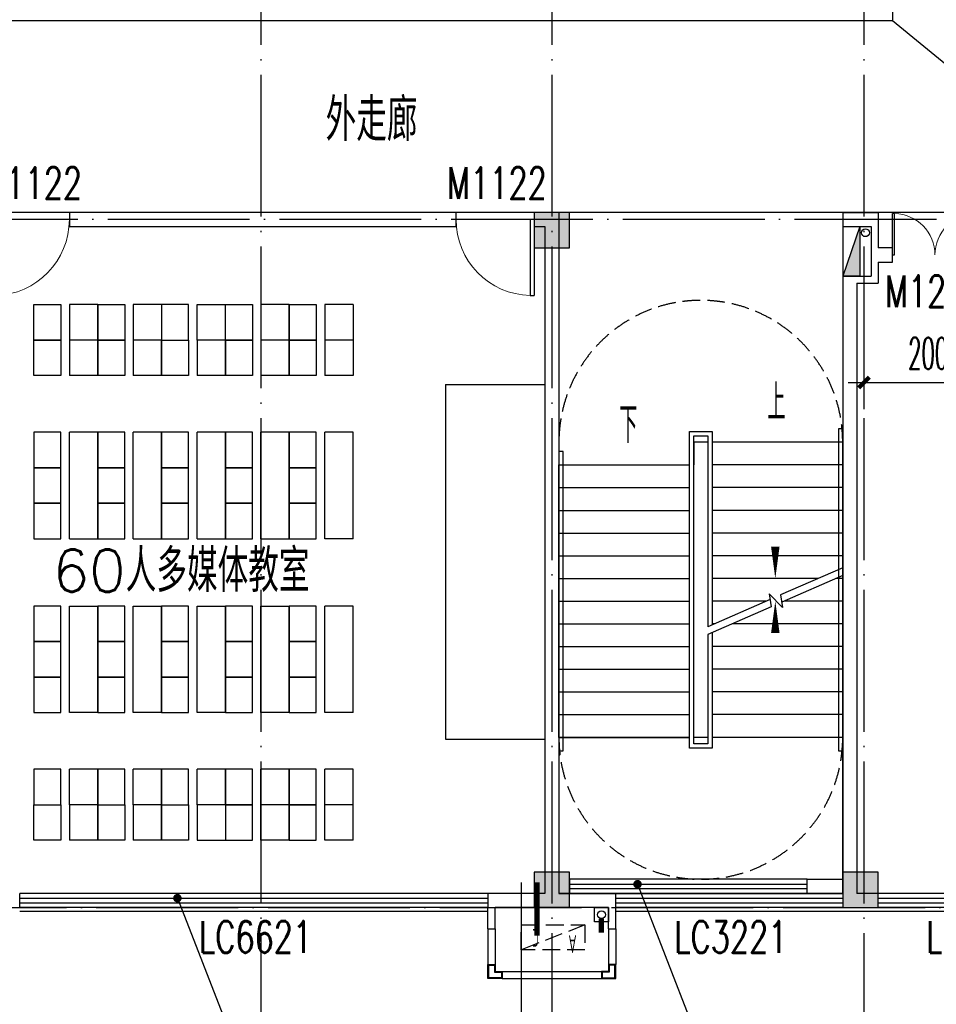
# Model space of a CAD drawing. Extents: x 1779708 to 7299578, y -1121471 to 88434.
# Tile 367 of 656: x 4744417 to 4757336, y -1062206 to -1048327. Entities that reach past the tile are written whole.
import ezdxf

# ---------------------------------------------------------------- set-up
doc = ezdxf.new("R2010")
doc.units = 0
doc.header["$LTSCALE"] = 1000
doc.header["$MEASUREMENT"] = 0
doc.linetypes.add('DASH', pattern=[0.35, 0.25, -0.1])
doc.linetypes.add('DOTE', pattern=[2.42, 2, -0.2, 0.02, -0.2])
doc.layers.get('0').update_dxf_attribs({"linetype": 'CONTINUOUS'})
doc.layers.get('Defpoints').update_dxf_attribs({"linetype": 'CONTINUOUS'})
for name, color, linetype in [('11111111111111111111111111111', 50, 'DASH'), ('DIM_IDEN', 3, 'CONTINUOUS'), ('DIM_LEAD', 3, 'CONTINUOUS'), ('DIM_SYMB', 3, 'CONTINUOUS'), ('DIM_污水', 3, 'CONTINUOUS'), ('DOTE', 1, 'DOTE'), ('FUR', 9, 'CONTINUOUS'), ('P_PS_DIM', 1, 'CONTINUOUS'), ('PIPE-雨水', 4, 'CONTINUOUS'), ('PUB_DIM', 3, 'CONTINUOUS'), ('PUB_TEXT', 7, 'CONTINUOUS'), ('SPACE', 7, 'CONTINUOUS'), ('STAIR', 2, 'CONTINUOUS'), ('WALL', 255, 'CONTINUOUS'), ('WINDOW', 2, 'CONTINUOUS'), ('WINDOW_TEXT', 7, 'CONTINUOUS'), ('修改', 6, 'CONTINUOUS'), ('墙柱', 2, 'CONTINUOUS'), ('室外构件', 4, 'CONTINUOUS'), ('看线', 3, 'CONTINUOUS'), ('空调机位表示', 70, 'CONTINUOUS')]:
    doc.layers.add(name, color=color, linetype=linetype)
doc.styles.add('_TCH_DIM', font='SIMPLEX.shx', dxfattribs={"width": 0.7, "bigfont": 'GBCBIG.shx'})
doc.styles.add('_TCH_DIM_T3', font='SIMPLEX.shx', dxfattribs={"width": 0.494118, "bigfont": 'GBCBIG.shx'})
doc.styles.add('_TCH_SPACE', font='SIMPLEX', dxfattribs={"height": 5, "bigfont": 'GBCBIG'})
doc.styles.add('_TCH_WINDOW', font='SIMPLEX', dxfattribs={"height": 3.5, "bigfont": 'GBCBIG'})
doc.styles.get("Standard").update_dxf_attribs({"font": 'GBENOR', "bigfont": 'GBCBIG'})
doc.dimstyles.new('_TCH_ARCH&&150', dxfattribs={"dimtxt": 446.25, "dimasz": 150, "dimexe": 375, "dimexo": 450, "dimgap": 189.375, "dimtad": 1, "dimdec": 0, "dimzin": 0, "dimdsep": 46, "dimtxsty": '_TCH_DIM_T3', "dimblk": 'ARCHTICK', "dimcen": 0.09, "dimdle": 225, "dimclrt": 7, "dimazin": 2, "dimtfac": 1, "dimtdec": 0, "dimtix": 1, "dimtmove": 2, "dimatfit": 3, "dimfxl": 250, "dimtolj": 1, "dimtzin": 0, "dimarcsym": 0})

# ---------------------------------------------------------------- blocks, each defined once
blk = doc.blocks.new('A$C159220C3')
at = {"layer": 'DOTE'}
for p, q in [((55500, 149200), (55500, 7200)), ((59600, 149200), (59600, 7200)), ((64000, 149200), (64000, 7200)), ((86800, 18900), (7200, 18900)), ((7200, 9200), (86800, 9200))]:
    blk.add_line(p, q, dxfattribs=at)
blk = doc.blocks.new('zy')
at = {"layer": 'FUR', "color": 253}
for p, q in [((3615193, -1996551), (3615193, -1997051)), ((3615593, -1996551), (3615593, -1997051))]:
    blk.add_line(p, q, dxfattribs=at)
blk.add_lwpolyline([(3614693, -1996551), (3615073, -1996551), (3615073, -1997051), (3614693, -1997051)], close=True, dxfattribs=at)
blk = doc.blocks.new('A$C62770E1D')
at = {"layer": 'FUR'}
for p, q in [((2700, 7600), (2300, 7600)), ((3600, 7600), (3200, 7600)), ((4100, 7600), (4500, 7600)), ((5400, 7600), (5000, 7600)), ((6300, 7600), (5900, 7600)), ((2700, 7100), (2300, 7100)), ((2700, 7100), (2300, 7100)), ((2700, 7100), (2300, 7100)), ((2700, 7100), (2300, 7100)), ((3600, 7100), (3200, 7100)), ((3600, 7100), (3200, 7100)), ((4500, 7100), (4100, 7100)), ((5400, 7100), (5000, 7100)), ((6300, 7100), (5900, 7100)), ((2700, 6600), (2300, 6600)), ((3600, 6600), (3200, 6600)), ((4500, 6600), (4100, 6600)), ((5400, 6600), (5000, 6600)), ((6300, 6600), (5900, 6600)), ((2700, 5800), (2300, 5800)), ((3600, 5800), (3200, 5800)), ((4500, 5800), (4100, 5800)), ((5400, 5800), (5000, 5800)), ((6300, 5800), (5900, 5800)), ((2700, 1850), (2300, 1850)), ((3600, 1850), (3200, 1850)), ((4500, 1850), (4100, 1850)), ((5400, 1850), (5000, 1850)), ((6300, 1850), (5900, 1850)), ((2700, 1050), (2300, 1050)), ((3600, 1050), (3200, 1050)), ((4500, 1050), (4100, 1050)), ((5400, 1050), (5000, 1050)), ((6300, 1050), (5900, 1050)), ((2700, 550), (2300, 550)), ((2700, 550), (2300, 550)), ((3600, 550), (3200, 550)), ((3600, 550), (3200, 550)), ((4500, 550), (4100, 550)), ((5400, 550), (5000, 550)), ((6300, 550), (5900, 550)), ((2700, 50), (2300, 50)), ((3600, 50), (3200, 50)), ((5400, 50), (5000, 50)), ((6300, 50), (5900, 50))]:
    blk.add_line(p, q, dxfattribs=at)
at = {"layer": 'FUR', "color": 9}
for p, q in [((7600, 1175), (7600, 6175)), ((7600, 6175), (9000, 6175)), ((7600, 1175), (9000, 1175))]:
    blk.add_line(p, q, dxfattribs=at)
at = {"layer": 'FUR', "color": 253}
for p, q in [((4100, 550), (4100, 50)), ((4500, 550), (4500, 50)), ((4100, 50), (4500, 50))]:
    blk.add_line(p, q, dxfattribs=at)
at = {"layer": 'FUR'}
for points in [[(2300, 4300), (2700, 4300)], [(3200, 4300), (3600, 4300)], [(4100, 4300), (4500, 4300)], [(5000, 4300), (5400, 4300)], [(6300, 4300), (5900, 4300)], [(2300, 3350), (2700, 3350)], [(3200, 3350), (3600, 3350)], [(4100, 3350), (4500, 3350)], [(5000, 3350), (5400, 3350)], [(6300, 3350), (5900, 3350)]]:
    blk.add_lwpolyline(points, dxfattribs=at)
at = {"layer": 'FUR', "color": 253}
blk.add_lwpolyline([(3600, 550), (3980, 550), (3980, 50), (3600, 50)], close=True, dxfattribs=at)
at = {"layer": 'FUR', "xscale": -1, "rotation": 180}
for p in [(-3612893, -1989451), (-3611993, -1989451), (-3611093, -1989451)]:
    blk.add_blockref('zy', p, dxfattribs=at)
at = {"layer": 'FUR'}
for p in [(-3610193, 2004151), (-3609293, 2004151), (-3612893, 2003651), (-3611993, 2003651), (-3611093, 2003651), (-3610193, 2003651), (-3609293, 2003651), (-3612893, 2002351), (-3611993, 2002351), (-3611093, 2002351), (-3610193, 2002351), (-3609293, 2002351), (-3612893, 2001851), (-3611993, 2001851), (-3611093, 2001851), (-3610193, 2001851), (-3609293, 2001851), (-3612893, 2001351), (-3611993, 2001351), (-3611093, 2001351), (-3610193, 2001351), (-3609293, 2001351), (-3612893, 1999901), (-3611993, 1999901), (-3611093, 1999901), (-3610193, 1999901), (-3609293, 1999901), (-3612893, 1999401), (-3611993, 1999401), (-3611093, 1999401), (-3610193, 1999401), (-3609293, 1999401), (-3612893, 1998901), (-3611993, 1998901), (-3611093, 1998901), (-3610193, 1998901), (-3609293, 1998901)]:
    blk.add_blockref('zy', p, dxfattribs=at)
at = {"layer": 'FUR', "extrusion": (0, 0, -1), "zscale": -1, "rotation": 180}
for p in [(3612893, -1996001), (3611993, -1996001), (3611093, -1996001), (3610193, -1996001), (3609293, -1996001), (3612893, -1996501), (3611993, -1996501), (3610193, -1996501), (3609293, -1996501)]:
    blk.add_blockref('zy', p, dxfattribs=at)
blk = doc.blocks.new('A$C606A0922')
at = {"layer": '墙柱'}
h = blk.add_hatch(color=256, dxfattribs=at)
h.paths.add_polyline_path([(24950, 87000), (25450, 87000), (25450, 87500), (24950, 87500)])
h.paths.add_polyline_path([(66900, 125200), (67500, 125200), (67500, 124600), (66900, 124600)])
h.paths.add_polyline_path([(16600, 125200), (17100, 125200), (17100, 124700), (16600, 124700)])
h.paths.add_polyline_path([(27130, 122900), (27130, 122600), (26430, 122600), (26430, 122900)])
h.paths.add_polyline_path([(54500, 138000), (55000, 138000), (55000, 137500), (54500, 137500)])
h.paths.add_polyline_path([(16600, 87000), (17100, 87000), (17100, 87500), (16600, 87500)])
h.paths.add_polyline_path([(42000, 96300), (42500, 96300), (42500, 96800), (42000, 96800)])
h.paths.add_polyline_path([(58500, 105100), (59000, 105100), (59000, 105600), (58500, 105600)])
h.paths.add_polyline_path([(13000, 93250), (13500, 93250), (13500, 93750), (13000, 93750)])
h.paths.add_polyline_path([(66700, 100900), (67200, 100900), (67200, 101400), (66700, 101400)])
h.paths.add_polyline_path([(20700, 118600), (21200, 118600), (21200, 118100), (20700, 118100)])
h.paths.add_polyline_path([(20700, 112000), (21200, 112000), (21200, 111500), (20700, 111500)])
h.paths.add_polyline_path([(13000, 106150), (13500, 106150), (13500, 105650), (13000, 105650)])
h.paths.add_polyline_path([(20700, 99800), (21200, 99800), (21200, 100300), (20700, 100300)])
h.paths.add_polyline_path([(13000, 87000), (13500, 87000), (13500, 87500), (13000, 87500)])
h.paths.add_polyline_path([(74900, 125200), (75600, 125200), (75600, 124600), (74900, 124600)])
h.paths.add_polyline_path([(54900, 113500), (54400, 113500), (54400, 113000), (54900, 113000)])
h.paths.add_polyline_path([(74900, 96300), (75600, 96300), (75600, 96800), (74900, 96800)])
h.paths.add_polyline_path([(500, 93250), (1000, 93250), (1000, 93750), (500, 93750)])
h.paths.add_polyline_path([(500, 106150), (1000, 106150), (1000, 105650), (500, 105650)])
h.paths.add_polyline_path([(8400, 125200), (8900, 125200), (8900, 124700), (8400, 124700)])
h.paths.add_polyline_path([(66900, 113600), (67500, 113600), (67500, 113000), (66900, 113000)])
h.paths.add_polyline_path([(74900, 113000), (75600, 113000), (75600, 113600), (74900, 113600)])
h.paths.add_polyline_path([(58500, 113000), (59100, 113000), (59100, 113600), (58500, 113600)])
h.paths.add_polyline_path([(66700, 105100), (67200, 105100), (67200, 105600), (66700, 105600)])
h.paths.add_polyline_path([(54400, 105100), (54900, 105100), (54900, 105600), (54400, 105600)])
h.paths.add_polyline_path([(50150, 125200), (50650, 125200), (50650, 124700), (50150, 124700)])
h.paths.add_polyline_path([(46200, 87000), (46700, 87000), (46700, 87500), (46200, 87500)])
h.paths.add_polyline_path([(42500, 99800), (42000, 99800), (42000, 100300), (42500, 100300)])
h.paths.add_polyline_path([(42500, 87000), (42000, 87000), (42000, 87500), (42500, 87500)])
h.paths.add_polyline_path([(24900, 99800), (25400, 99800), (25400, 100300), (24900, 100300)])
h.paths.add_polyline_path([(20700, 106150), (21200, 106150), (21200, 105650), (20700, 105650)])
h.paths.add_polyline_path([(13000, 100300), (13500, 100300), (13500, 99800), (13000, 99800)])
h.paths.add_polyline_path([(16600, 112000), (17100, 112000), (17100, 111500), (16600, 111500)])
h.paths.add_polyline_path([(8200, 112000), (8700, 112000), (8700, 111500), (8200, 111500)])
h.paths.add_polyline_path([(500, 112000), (1000, 112000), (1000, 111500), (500, 111500)])
h.paths.add_polyline_path([(16600, 118600), (17100, 118600), (17100, 118100), (16600, 118100)])
h.paths.add_polyline_path([(8400, 118700), (8900, 118700), (8900, 118100), (8400, 118100)])
h.paths.add_polyline_path([(74900, 99500), (75600, 99500), (75600, 100000), (74900, 100000)])
h.paths.add_polyline_path([(75100, 87000), (75600, 87000), (75600, 87500), (75100, 87500)])
h.paths.add_polyline_path([(66900, 96200), (67500, 96200), (67500, 96800), (66900, 96800)])
h.paths.add_polyline_path([(66950, 87000), (67450, 87000), (67450, 87500), (66950, 87500)])
h.paths.add_polyline_path([(58500, 96200), (59100, 96200), (59100, 96800), (58500, 96800)])
h.paths.add_polyline_path([(58550, 87000), (59050, 87000), (59050, 87500), (58550, 87500)])
h.paths.add_polyline_path([(50150, 99800), (50650, 99800), (50650, 100300), (50150, 100300)])
h.paths.add_polyline_path([(50150, 96300), (50650, 96300), (50650, 96800), (50150, 96800)])
h.paths.add_polyline_path([(50150, 87000), (50650, 87000), (50650, 87500), (50150, 87500)])
h.paths.add_polyline_path([(33100, 99800), (33600, 99800), (33600, 100300), (33100, 100300)])
h.paths.add_polyline_path([(33100, 96300), (33600, 96300), (33600, 96800), (33100, 96800)])
h.paths.add_polyline_path([(24900, 96300), (25400, 96300), (25400, 96800), (24900, 96800)])
h.paths.add_polyline_path([(500, 99800), (1000, 99800), (1000, 100300), (500, 100300)])
h.paths.add_polyline_path([(16600, 96300), (17100, 96300), (17100, 96800), (16600, 96800)])
h.paths.add_polyline_path([(33100, 87000), (33600, 87000), (33600, 87500), (33100, 87500)])
h.paths.add_polyline_path([(500, 87000), (1000, 87000), (1000, 87500), (500, 87500)])
h.paths.add_polyline_path([(74900, 128700), (75600, 128700), (75600, 128200), (74900, 128200)])
h.paths.add_polyline_path([(74900, 138000), (75600, 138000), (75600, 137500), (74900, 137500)])
h.paths.add_polyline_path([(66950, 128700), (67450, 128700), (67450, 128200), (66950, 128200)])
h.paths.add_polyline_path([(66950, 138000), (67450, 138000), (67450, 137500), (66950, 137500)])
h.paths.add_polyline_path([(58500, 125200), (59100, 125200), (59100, 124600), (58500, 124600)])
h.paths.add_polyline_path([(58550, 128700), (59050, 128700), (59050, 128200), (58550, 128200)])
h.paths.add_polyline_path([(58550, 138000), (59050, 138000), (59050, 137500), (58550, 137500)])
h.paths.add_polyline_path([(50150, 128700), (50650, 128700), (50650, 128200), (50150, 128200)])
h.paths.add_polyline_path([(50150, 138000), (50650, 138000), (50650, 137500), (50150, 137500)])
h.paths.add_polyline_path([(42000, 125200), (42500, 125200), (42500, 124700), (42000, 124700)])
h.paths.add_polyline_path([(42000, 128700), (42500, 128700), (42500, 128200), (42000, 128200)])
h.paths.add_polyline_path([(33100, 125200), (33600, 125200), (33600, 124700), (33100, 124700)])
h.paths.add_polyline_path([(25060, 125200), (25660, 125200), (25660, 124800), (25060, 124800)])
h.paths.add_polyline_path([(33100, 128700), (33600, 128700), (33600, 128200), (33100, 128200)])
h.paths.add_polyline_path([(24950, 128700), (25450, 128700), (25450, 128200), (24950, 128200)])
h.paths.add_polyline_path([(0, 125500), (700, 125500), (700, 125000), (0, 125000)])
h.paths.add_polyline_path([(0, 128700), (700, 128700), (700, 128200), (0, 128200)])
h.paths.add_polyline_path([(8150, 128700), (8650, 128700), (8650, 128200), (8150, 128200)])
h.paths.add_polyline_path([(16550, 128700), (17050, 128700), (17050, 128200), (16550, 128200)])
h.paths.add_polyline_path([(42000, 138000), (42500, 138000), (42500, 137500), (42000, 137500)])
h.paths.add_polyline_path([(33100, 138000), (33600, 138000), (33600, 137500), (33100, 137500)])
h.paths.add_polyline_path([(24950, 138000), (25450, 138000), (25450, 137500), (24950, 137500)])
h.paths.add_polyline_path([(16550, 138000), (17050, 138000), (17050, 137500), (16550, 137500)])
h.paths.add_polyline_path([(8150, 138000), (8650, 138000), (8650, 137500), (8150, 137500)])
h.paths.add_polyline_path([(0, 138000), (500, 138000), (500, 137500), (0, 137500)])
h.paths.add_polyline_path([(24950, 51000), (25450, 51000), (25450, 50500), (24950, 50500)])
h.paths.add_polyline_path([(66900, 12800), (67500, 12800), (67500, 13400), (66900, 13400)])
h.paths.add_polyline_path([(16600, 12800), (17100, 12800), (17100, 13300), (16600, 13300)])
h.paths.add_polyline_path([(27130, 15100), (27130, 15400), (26430, 15400), (26430, 15100)])
h.paths.add_polyline_path([(54500, 0), (55000, 0), (55000, 500), (54500, 500)])
h.paths.add_polyline_path([(16600, 51000), (17100, 51000), (17100, 50500), (16600, 50500)])
h.paths.add_polyline_path([(42000, 41700), (42500, 41700), (42500, 41200), (42000, 41200)])
h.paths.add_polyline_path([(58500, 32900), (59000, 32900), (59000, 32400), (58500, 32400)])
h.paths.add_polyline_path([(13000, 44750), (13500, 44750), (13500, 44250), (13000, 44250)])
h.paths.add_polyline_path([(66700, 37100), (67200, 37100), (67200, 36600), (66700, 36600)])
h.paths.add_polyline_path([(20700, 19400), (21200, 19400), (21200, 19900), (20700, 19900)])
h.paths.add_polyline_path([(20700, 26000), (21200, 26000), (21200, 26500), (20700, 26500)])
h.paths.add_polyline_path([(13000, 31850), (13500, 31850), (13500, 32350), (13000, 32350)])
h.paths.add_polyline_path([(20700, 38200), (21200, 38200), (21200, 37700), (20700, 37700)])
h.paths.add_polyline_path([(13000, 51000), (13500, 51000), (13500, 50500), (13000, 50500)])
h.paths.add_polyline_path([(74900, 12800), (75600, 12800), (75600, 13400), (74900, 13400)])
h.paths.add_polyline_path([(54900, 24500), (54400, 24500), (54400, 25000), (54900, 25000)])
h.paths.add_polyline_path([(74900, 41700), (75600, 41700), (75600, 41200), (74900, 41200)])
h.paths.add_polyline_path([(500, 44750), (1000, 44750), (1000, 44250), (500, 44250)])
h.paths.add_polyline_path([(500, 31850), (1000, 31850), (1000, 32350), (500, 32350)])
h.paths.add_polyline_path([(8400, 12800), (8900, 12800), (8900, 13300), (8400, 13300)])
h.paths.add_polyline_path([(66900, 24400), (67500, 24400), (67500, 25000), (66900, 25000)])
h.paths.add_polyline_path([(74900, 25000), (75600, 25000), (75600, 24400), (74900, 24400)])
h.paths.add_polyline_path([(58500, 25000), (59100, 25000), (59100, 24400), (58500, 24400)])
h.paths.add_polyline_path([(66700, 32900), (67200, 32900), (67200, 32400), (66700, 32400)])
h.paths.add_polyline_path([(54400, 32900), (54900, 32900), (54900, 32400), (54400, 32400)])
h.paths.add_polyline_path([(50150, 12800), (50650, 12800), (50650, 13300), (50150, 13300)])
h.paths.add_polyline_path([(46200, 51000), (46700, 51000), (46700, 50500), (46200, 50500)])
h.paths.add_polyline_path([(42500, 38200), (42000, 38200), (42000, 37700), (42500, 37700)])
h.paths.add_polyline_path([(42500, 51000), (42000, 51000), (42000, 50500), (42500, 50500)])
h.paths.add_polyline_path([(24900, 38200), (25400, 38200), (25400, 37700), (24900, 37700)])
h.paths.add_polyline_path([(20700, 31850), (21200, 31850), (21200, 32350), (20700, 32350)])
h.paths.add_polyline_path([(13000, 37700), (13500, 37700), (13500, 38200), (13000, 38200)])
h.paths.add_polyline_path([(16600, 26000), (17100, 26000), (17100, 26500), (16600, 26500)])
h.paths.add_polyline_path([(8200, 26000), (8700, 26000), (8700, 26500), (8200, 26500)])
h.paths.add_polyline_path([(500, 26000), (1000, 26000), (1000, 26500), (500, 26500)])
h.paths.add_polyline_path([(16600, 19400), (17100, 19400), (17100, 19900), (16600, 19900)])
h.paths.add_polyline_path([(8400, 19300), (8900, 19300), (8900, 19900), (8400, 19900)])
h.paths.add_polyline_path([(74900, 38500), (75600, 38500), (75600, 38000), (74900, 38000)])
h.paths.add_polyline_path([(75100, 51000), (75600, 51000), (75600, 50500), (75100, 50500)])
h.paths.add_polyline_path([(66900, 41800), (67500, 41800), (67500, 41200), (66900, 41200)])
h.paths.add_polyline_path([(66950, 51000), (67450, 51000), (67450, 50500), (66950, 50500)])
h.paths.add_polyline_path([(58500, 41800), (59100, 41800), (59100, 41200), (58500, 41200)])
h.paths.add_polyline_path([(58550, 51000), (59050, 51000), (59050, 50500), (58550, 50500)])
h.paths.add_polyline_path([(50150, 38200), (50650, 38200), (50650, 37700), (50150, 37700)])
h.paths.add_polyline_path([(50150, 41700), (50650, 41700), (50650, 41200), (50150, 41200)])
h.paths.add_polyline_path([(50150, 51000), (50650, 51000), (50650, 50500), (50150, 50500)])
h.paths.add_polyline_path([(33100, 38200), (33600, 38200), (33600, 37700), (33100, 37700)])
h.paths.add_polyline_path([(33100, 41700), (33600, 41700), (33600, 41200), (33100, 41200)])
h.paths.add_polyline_path([(24900, 41700), (25400, 41700), (25400, 41200), (24900, 41200)])
h.paths.add_polyline_path([(500, 38200), (1000, 38200), (1000, 37700), (500, 37700)])
h.paths.add_polyline_path([(16600, 41700), (17100, 41700), (17100, 41200), (16600, 41200)])
h.paths.add_polyline_path([(33100, 51000), (33600, 51000), (33600, 50500), (33100, 50500)])
h.paths.add_polyline_path([(500, 51000), (1000, 51000), (1000, 50500), (500, 50500)])
h.paths.add_polyline_path([(74900, 9300), (75600, 9300), (75600, 9800), (74900, 9800)])
h.paths.add_polyline_path([(74900, 0), (75600, 0), (75600, 500), (74900, 500)])
h.paths.add_polyline_path([(66950, 9300), (67450, 9300), (67450, 9800), (66950, 9800)])
h.paths.add_polyline_path([(66950, 0), (67450, 0), (67450, 500), (66950, 500)])
h.paths.add_polyline_path([(58500, 12800), (59100, 12800), (59100, 13400), (58500, 13400)])
h.paths.add_polyline_path([(58550, 9300), (59050, 9300), (59050, 9800), (58550, 9800)])
h.paths.add_polyline_path([(58550, 0), (59050, 0), (59050, 500), (58550, 500)])
h.paths.add_polyline_path([(50150, 9300), (50650, 9300), (50650, 9800), (50150, 9800)])
h.paths.add_polyline_path([(50150, 0), (50650, 0), (50650, 500), (50150, 500)])
h.paths.add_polyline_path([(42000, 12800), (42500, 12800), (42500, 13300), (42000, 13300)])
h.paths.add_polyline_path([(42000, 9300), (42500, 9300), (42500, 9800), (42000, 9800)])
h.paths.add_polyline_path([(33100, 12800), (33600, 12800), (33600, 13300), (33100, 13300)])
h.paths.add_polyline_path([(25060, 12800), (25660, 12800), (25660, 13200), (25060, 13200)])
h.paths.add_polyline_path([(33100, 9300), (33600, 9300), (33600, 9800), (33100, 9800)])
h.paths.add_polyline_path([(24950, 9300), (25450, 9300), (25450, 9800), (24950, 9800)])
h.paths.add_polyline_path([(0, 12500), (700, 12500), (700, 13000), (0, 13000)])
h.paths.add_polyline_path([(0, 9300), (700, 9300), (700, 9800), (0, 9800)])
h.paths.add_polyline_path([(8150, 9300), (8650, 9300), (8650, 9800), (8150, 9800)])
h.paths.add_polyline_path([(16550, 9300), (17050, 9300), (17050, 9800), (16550, 9800)])
h.paths.add_polyline_path([(42000, 0), (42500, 0), (42500, 500), (42000, 500)])
h.paths.add_polyline_path([(33100, 0), (33600, 0), (33600, 500), (33100, 500)])
h.paths.add_polyline_path([(24950, 0), (25450, 0), (25450, 500), (24950, 500)])
h.paths.add_polyline_path([(16550, 0), (17050, 0), (17050, 500), (16550, 500)])
h.paths.add_polyline_path([(8150, 0), (8650, 0), (8650, 500), (8150, 500)])
h.paths.add_polyline_path([(0, 0), (500, 0), (500, 500), (0, 500)])
for points in [[(50150, 9300), (50650, 9300), (50650, 9800), (50150, 9800)], [(50150, 0), (50650, 0), (50650, 500), (50150, 500)], [(54500, 0), (55000, 0), (55000, 500), (54500, 500)]]:
    blk.add_lwpolyline(points, close=True, dxfattribs=at)
blk = doc.blocks.new('A$C46E9187A')
at = {"layer": '空调机位表示', "linetype": 'DASH'}
blk.add_lwpolyline([(0, 0), (0, 350), (900, 350), (900, 0)], close=True, dxfattribs=at)
blk.add_lwpolyline([(0, 0), (900, 350)], dxfattribs=at)
at = {"layer": '空调机位表示', "width": 0.6}
for s, p in [('A', (118, 145)), ('C', (651, 55))]:
    blk.add_text(s, height=250, dxfattribs=at).set_placement(p)
blk = doc.blocks.new('a1')
at = {"layer": '11111111111111111111111111111'}
for p, q in [((59122, 49136), (59122, 48936)), ((59322, 49136), (59122, 49136)), ((59322, 48936), (59322, 49136)), ((59122, 48936), (59322, 48936))]:
    blk.add_line(p, q, dxfattribs=at)
blk = doc.blocks.new('$WINLIB2D$00000001')
at = {"color": 0}
for points in [[(-0.5, 0.5), (-0.5, -0.5)], [(-0.5, 0.5), (0.5, 0.5)], [(0.5, -0.5), (0.5, 0.5)], [(0.5, 0.1667), (-0.5, 0.1667)], [(0.5, -0.1667), (-0.5, -0.1667)], [(-0.5, -0.5), (0.5, -0.5)]]:
    blk.add_lwpolyline(points, dxfattribs=at)
blk = doc.blocks.new('$DorLib2D$00000001')
for p, q in [((0.45, 0.975), (0.5, 0.975)), ((0.45, 0), (0.45, 0.975)), ((0.5, 0), (0.5, 0.975)), ((0.5, 0), (0.45, 0))]:
    blk.add_line(p, q)
at = {"lineweight": 13}
blk.add_arc((0.475, 0), 0.975, 91.4693, 180, dxfattribs=at)
blk = doc.blocks.new('$DorLib2D$00000002')
for p, q in [((-0.5, 0), (-0.5, 0.4875)), ((-0.475, 0.4875), (-0.5, 0.4875)), ((-0.475, 0), (-0.475, 0.4875)), ((0.475, 0), (0.475, 0.4875)), ((0.475, 0.4875), (0.5, 0.4875)), ((0.5, 0), (0.5, 0.4875)), ((-0.5, 0), (-0.475, 0)), ((0.5, 0), (0.475, 0))]:
    blk.add_line(p, q)
at = {"lineweight": 13}
for centre, start, end in [((-0.4875, 0), 0, 88.53072), ((0.4875, 0), 91.46928, 180)]:
    blk.add_arc(centre, 0.4875, start, end, dxfattribs=at)
blk = doc.blocks.new('_ArchTick')
at = {"color": 0, "linetype": 'ByBlock', "const_width": 0.4}
blk.add_lwpolyline([(-0.5, -0.5), (0.5, 0.5)], dxfattribs=at)
blk = doc.blocks.new('*D6547')
at = {"layer": 'Defpoints', "color": 0, "transparency": 16777216}
for p in [(4756317, -1051743), (4758317, -1051743), (4758317, -1053443)]:
    blk.add_point(p, dxfattribs=at)
at = {"layer": 'PUB_DIM', "color": 0, "lineweight": -2, "transparency": 16777216}
for p, q in [((4756317, -1052193), (4756317, -1053818)), ((4758317, -1052193), (4758317, -1053818)), ((4756092, -1053443), (4758542, -1053443))]:
    blk.add_line(p, q, dxfattribs=at)
at = {"layer": 'PUB_DIM', "color": 0, "lineweight": -2, "transparency": 16777216, "xscale": 150, "yscale": 150, "zscale": 150, "rotation": 180}
blk.add_blockref('_ArchTick', (4756317, -1053443), dxfattribs=at)
at = {"layer": 'PUB_DIM', "color": 0, "lineweight": -2, "transparency": 16777216, "xscale": 150, "yscale": 150, "zscale": 150}
blk.add_blockref('_ArchTick', (4758317, -1053443), dxfattribs=at)
at = {"layer": 'PUB_DIM', "color": 7, "transparency": 16777216, "insert": (4757317, -1053031), "char_height": 446.2, "attachment_point": 5, "style": '_TCH_DIM_T3'}
blk.add_mtext('\\A1;2000', dxfattribs=at)

msp = doc.modelspace()

# ---------------------------------------------------------------- linework, layer by layer
at = {"color": 1}
for p, q in [((4756017.1, -1051243.3), (4756017.1, -1051943.3)), ((4756017.1, -1051243.3), (4756257.1, -1051243.3)), ((4756257.1, -1051243.3), (4756017.1, -1051943.3)), ((4756257.1, -1051243.3), (4756257.1, -1051943.3)), ((4756257.1, -1051943.3), (4756017.1, -1051943.3))]:
    msp.add_line(p, q, dxfattribs=at)
msp.add_solid([(4756257.1, -1051943.3), (4756017.1, -1051943.3), (4756257.1, -1051243.3)], dxfattribs=at)
at = {"layer": 'DIM_IDEN'}
msp.add_line((4751484.5, -1060488.1), (4751484.5, -1071298), dxfattribs=at)
at = {"layer": 'DIM_IDEN', "const_width": 75}
msp.add_lwpolyline([(4751709.5, -1060488.1), (4751709.5, -1061238.1)], dxfattribs=at)
at = {"layer": 'DIM_LEAD'}
for p, q in [((4753125.3, -1060513.3), (4754207, -1063297.2)), ((4746639.9, -1060710), (4747648.8, -1063297.2))]:
    msp.add_line(p, q, dxfattribs=at)
at = {"layer": 'DIM_LEAD', "const_width": 60}
for points in [[(4753114.4, -1060485.4, 1), (4753136.2, -1060541.3, 1)], [(4746629, -1060682, 1), (4746650.8, -1060737.9, 1)]]:
    msp.add_lwpolyline(points, format="xyb", close=True, dxfattribs=at)
at = {"layer": 'DIM_SYMB'}
for points in [[(4755067.1, -1054123.3, 0, 0, 0), (4755067.1, -1056203.3, 0, 120, 0), (4755067.1, -1055753.3, 0, 0, 0)], [(4752967.1, -1054443.3, 0, 0, 0), (4752967.1, -1059543.3, 0, 0, 0), (4755067.1, -1059543.3, 0, 0, 0), (4755067.1, -1056523.3, 0, 120, 0), (4755067.1, -1056973.3, 0, 0, 0)]]:
    msp.add_lwpolyline(points, format="xyseb", dxfattribs=at)
at = {"layer": 'DIM_污水', "color": 1}
msp.add_circle((4756337.4, -1051330.3), 55, dxfattribs=at)
at = {"layer": 'DIM_污水', "color": 7}
msp.add_circle((4752617.1, -1060943.3), 55, dxfattribs=at)
at = {"layer": 'PIPE-雨水', "const_width": 75}
msp.add_lwpolyline([(4752617.1, -1060998.3), (4752617.1, -1061198.3)], dxfattribs=at)
at = {"layer": 'STAIR'}
for p, q in [((4753857.1, -1058593.3), (4753857.1, -1054133.3)), ((4753857.1, -1054133.3), (4754177.1, -1054133.3)), ((4753917.1, -1058533.3), (4753917.1, -1054193.3)), ((4753917.1, -1054193.3), (4754117.1, -1054193.3)), ((4754117.1, -1054193.3), (4754117.1, -1056884.7)), ((4754177.1, -1054133.3), (4754177.1, -1056858.5)), ((4754117.1, -1054283.3), (4753917.1, -1054283.3)), ((4753917.1, -1054283.3), (4753917.1, -1054603.3)), ((4754117.1, -1054283.3), (4754117.1, -1056884.7)), ((4756017.1, -1054283.3), (4754177.1, -1054283.3)), ((4756017.1, -1054283.3), (4756017.1, -1056052.7)), ((4752017.1, -1058443.3), (4752017.1, -1054603.3)), ((4752017.1, -1054603.3), (4753857.1, -1054603.3)), ((4753917.1, -1058443.3), (4753917.1, -1054603.3)), ((4756017.1, -1054603.3), (4754177.1, -1054603.3)), ((4752017.1, -1054923.3), (4753857.1, -1054923.3)), ((4756017.1, -1054923.3), (4754177.1, -1054923.3)), ((4752017.1, -1055243.3), (4753857.1, -1055243.3)), ((4756017.1, -1055243.3), (4754177.1, -1055243.3)), ((4752017.1, -1055563.3), (4753857.1, -1055563.3)), ((4756017.1, -1055563.3), (4754177.1, -1055563.3)), ((4752017.1, -1055883.3), (4753857.1, -1055883.3)), ((4756017.1, -1055883.3), (4754177.1, -1055883.3)), ((4756017.1, -1056052.7), (4755141.6, -1056436.1)), ((4752017.1, -1056203.3), (4753857.1, -1056203.3)), ((4755673.2, -1056203.3), (4754177.1, -1056203.3)), ((4756017.1, -1056161.9), (4755157.2, -1056538.5)), ((4756017.1, -1056203.3), (4755922.5, -1056203.3)), ((4756017.1, -1056161.9), (4756017.1, -1058443.3)), ((4755168.4, -1056612.5), (4754982.8, -1056417.9)), ((4754982.8, -1056417.9), (4755010.9, -1056602.5)), ((4755141.6, -1056436.1), (4755168.4, -1056612.5)), ((4752017.1, -1056523.3), (4753857.1, -1056523.3)), ((4754995.3, -1056500.2), (4754117.1, -1056884.7)), ((4755010.9, -1056602.5), (4754117.1, -1056993.9)), ((4754942.4, -1056523.3), (4754177.1, -1056523.3)), ((4756017.1, -1056523.3), (4755191.7, -1056523.3)), ((4752017.1, -1056843.3), (4753857.1, -1056843.3)), ((4754211.7, -1056843.3), (4754177.1, -1056843.3)), ((4756017.1, -1056843.3), (4754461, -1056843.3)), ((4754117.1, -1056993.9), (4754117.1, -1058443.3)), ((4754117.1, -1056993.9), (4754117.1, -1058533.3)), ((4754177.1, -1056967.6), (4754177.1, -1058593.3)), ((4752017.1, -1057163.3), (4753857.1, -1057163.3)), ((4756017.1, -1057163.3), (4754177.1, -1057163.3)), ((4752017.1, -1057483.3), (4753857.1, -1057483.3)), ((4756017.1, -1057483.3), (4754177.1, -1057483.3)), ((4752017.1, -1057803.3), (4753857.1, -1057803.3)), ((4756017.1, -1057803.3), (4754177.1, -1057803.3)), ((4752017.1, -1058123.3), (4753857.1, -1058123.3)), ((4756017.1, -1058123.3), (4754177.1, -1058123.3)), ((4752017.1, -1058443.3), (4753857.1, -1058443.3)), ((4752017.1, -1058443.3), (4752017.1, -1060643.3)), ((4753857.1, -1058443.3), (4752017.1, -1058443.3)), ((4754117.1, -1058443.3), (4753917.1, -1058443.3)), ((4754117.1, -1058533.3), (4753917.1, -1058533.3)), ((4756017.1, -1058443.3), (4754177.1, -1058443.3)), ((4756017.1, -1058443.3), (4754177.1, -1058443.3)), ((4756017.1, -1060643.3), (4756017.1, -1058443.3)), ((4754177.1, -1058593.3), (4753857.1, -1058593.3)), ((4752017.1, -1060643.3), (4756017.1, -1060643.3))]:
    msp.add_line(p, q, dxfattribs=at)
for points in [[(4755957.1, -1058633.3), (4756017.1, -1058633.3), (4756017.1, -1054093.3), (4755957.1, -1054093.3)], [(4752017.1, -1058633.3), (4752077.1, -1058633.3), (4752077.1, -1054413.3), (4752017.1, -1054413.3)]]:
    msp.add_lwpolyline(points, close=True, dxfattribs=at)
at = {"layer": 'STAIR', "linetype": 'DASH'}
for centre, start, end in [((4754017.1, -1054283.3), 0, 180), ((4754017.1, -1058443.3), 180, 0)]:
    msp.add_arc(centre, 2000, start, end, dxfattribs=at)
at = {"layer": 'WALL'}
for p, q in [((4750567.1, -1051043.3), (4745117.1, -1051043.3)), ((4745117.1, -1051043.3), (4745117.1, -1051243.3)), ((4750567.1, -1051243.3), (4750567.1, -1051043.3)), ((4752017.1, -1051043.3), (4751667.1, -1051043.3)), ((4751667.1, -1051043.3), (4751667.1, -1051243.3)), ((4752017.1, -1051043.3), (4752017.1, -1060643.3)), ((4756017.1, -1051043.3), (4756517.1, -1051043.3)), ((4756017.1, -1051043.3), (4756017.1, -1051243.3)), ((4756517.1, -1051043.3), (4756517.1, -1051543.3)), ((4745117.1, -1051243.3), (4750567.1, -1051243.3)), ((4751667.1, -1051243.3), (4751817.1, -1051243.3)), ((4751817.1, -1051243.3), (4751817.1, -1060643.3)), ((4756017.1, -1051243.3), (4756417.1, -1051243.3)), ((4756417.1, -1051243.3), (4756417.1, -1051643.3)), ((4756717.1, -1051543.3), (4756517.1, -1051543.3)), ((4756717.1, -1051743.3), (4756717.1, -1051543.3)), ((4756417.1, -1051643.3), (4756417.1, -1051943.3)), ((4756517.1, -1051743.3), (4756517.1, -1052043.3)), ((4756517.1, -1051743.3), (4756717.1, -1051743.3)), ((4756017.1, -1051943.3), (4756417.1, -1051943.3)), ((4756017.1, -1051943.3), (4756017.1, -1060643.3)), ((4756217.1, -1052043.3), (4756517.1, -1052043.3)), ((4756217.1, -1052043.3), (4756217.1, -1060643.3)), ((4751117.1, -1060643.3), (4751017.1, -1060643.3)), ((4751017.1, -1060643.3), (4751017.1, -1060843.3)), ((4751817.1, -1060643.3), (4751117.1, -1060643.3)), ((4752717.1, -1060643.3), (4752017.1, -1060643.3)), ((4752817.1, -1060643.3), (4752717.1, -1060643.3)), ((4752817.1, -1060843.3), (4752817.1, -1060643.3)), ((4756017.1, -1060643.3), (4756017.1, -1060843.3)), ((4756517.1, -1060643.3), (4756217.1, -1060643.3)), ((4756517.1, -1060843.3), (4756517.1, -1060643.3)), ((4751017.1, -1061143.3), (4751017.1, -1060843.3)), ((4751917.1, -1060843.3), (4751117.1, -1060843.3)), ((4751117.1, -1061143.3), (4751117.1, -1060843.3)), ((4752717.1, -1060843.3), (4751917.1, -1060843.3)), ((4752717.1, -1061143.3), (4752717.1, -1060843.3)), ((4752817.1, -1061143.3), (4752817.1, -1060843.3)), ((4756017.1, -1060843.3), (4756117.1, -1060843.3)), ((4756117.1, -1060843.3), (4756517.1, -1060843.3)), ((4751017.1, -1061143.3), (4751117.1, -1061143.3)), ((4752717.1, -1061143.3), (4752817.1, -1061143.3))]:
    msp.add_line(p, q, dxfattribs=at)
msp.add_lwpolyline([(4756017.1, -1060643.3), (4755517.1, -1060643.3), (4755517.1, -1060543.3), (4755517.1, -1060443.3), (4756017.1, -1060443.3)], dxfattribs=at)
at = {"layer": 'WINDOW'}
for p, q in [((4745117.1, -1051043.3), (4744017.1, -1051043.3)), ((4751667.1, -1051043.3), (4750567.1, -1051043.3))]:
    msp.add_line(p, q, dxfattribs=at)
at = {"layer": '室外构件'}
for q in [(4756717.1, -1048343.3), (4752017.1, -1051043.3)]:
    msp.add_line((4760017.1, -1051043.3), q, dxfattribs=at)
for points in [[(4721917.1, -1048343.3), (4721917.1, -1022343.3), (4756717.1, -1022343.3), (4756717.1, -1048343.3), (4721917.1, -1048343.3)], [(4752167.1, -1060513.3), (4755517.1, -1060513.3)], [(4752167.1, -1060573.3), (4755517.1, -1060573.3)], [(4751017.1, -1061143.3), (4751017.1, -1061643.3)], [(4751117.1, -1061143.3), (4751117.1, -1061643.3)], [(4752717.1, -1061143.3), (4752717.1, -1061643.3)], [(4752817.1, -1061143.3), (4752817.1, -1061643.3)], [(4751217.1, -1061743.3), (4752617.1, -1061743.3)], [(4751217.1, -1061843.3), (4752617.1, -1061843.3)]]:
    msp.add_lwpolyline(points, dxfattribs=at)
for points in [[(4755517.1, -1060443.3), (4752167.1, -1060443.3), (4752167.1, -1060643.3), (4755517.1, -1060643.3)], [(4751117.1, -1061643.3), (4751117.1, -1061743.3), (4751217.1, -1061743.3), (4751217.1, -1061843.3), (4751017.1, -1061843.3), (4751017.1, -1061643.3)], [(4751107.1, -1061653.3), (4751107.1, -1061753.3), (4751207.1, -1061753.3), (4751207.1, -1061833.3), (4751027.1, -1061833.3), (4751027.1, -1061653.3)], [(4752717.1, -1061643.3), (4752717.1, -1061743.3), (4752617.1, -1061743.3), (4752617.1, -1061843.3), (4752817.1, -1061843.3), (4752817.1, -1061643.3)], [(4752727.1, -1061653.3), (4752727.1, -1061753.3), (4752627.1, -1061753.3), (4752627.1, -1061833.3), (4752807.1, -1061833.3), (4752807.1, -1061653.3)]]:
    msp.add_lwpolyline(points, close=True, dxfattribs=at)
at = {"layer": '看线', "color": 190}
for p, q in [((4744417.1, -1060893.3), (4751017.1, -1060893.3)), ((4752817.1, -1060893.3), (4759417.1, -1060893.3))]:
    msp.add_line(p, q, dxfattribs=at)

# ---------------------------------------------------------------- block references
at = {"layer": 'FUR', "color": 9, "xscale": -1, "rotation": 180}
msp.add_blockref('A$C62770E1D', (4742817.1, -1052293.3), dxfattribs=at)
at = {"layer": 'P_PS_DIM', "color": 7, "xscale": -1}
msp.add_blockref('a1', (4811839, -1109978.9), dxfattribs=at)
at = {"layer": 'WINDOW'}
ref = msp.add_blockref('$DorLib2D$00000001', (4744567.1, -1051143.3), dxfattribs=dict(at, xscale=1100, yscale=1100, zscale=1100, rotation=180))
ref.add_attrib('A', 'M1122', (4743892.1, -1050853.9), dxfattribs={"layer": 'WINDOW_TEXT', "height": 446.25, "style": '_TCH_WINDOW', "width": 0.705882})
ref = msp.add_blockref('$DorLib2D$00000001', (4751117.1, -1051143.3), dxfattribs=dict(at, xscale=-1100, yscale=1100, zscale=-1100, rotation=180))
ref.add_attrib('A', 'M1122', (4750442.1, -1050853.9), dxfattribs={"layer": 'WINDOW_TEXT', "height": 446.25, "style": '_TCH_WINDOW', "width": 0.705882})
ref = msp.add_blockref('$DorLib2D$00000002', (4757317.1, -1051643.3), dxfattribs=dict(at, xscale=1200, yscale=1200, zscale=1200, rotation=4.056994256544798e-08))
ref.add_attrib('A', 'M1222', (4756612.1, -1052378.9), dxfattribs={"layer": 'WINDOW_TEXT', "height": 446.25, "rotation": 0, "style": '_TCH_WINDOW', "width": 0.705882})
ref = msp.add_blockref('$WINLIB2D$00000001', (4747717.1, -1060743.3), dxfattribs=dict(at, xscale=6600, yscale=-200, zscale=6600, rotation=180))
ref.add_attrib('A', 'LC6621', (4746944.6, -1061478.9), dxfattribs={"layer": 'WINDOW_TEXT', "height": 446.25, "style": '_TCH_WINDOW', "width": 0.705882})
ref = msp.add_blockref('$WINLIB2D$00000001', (4754417.1, -1060743.3), dxfattribs=dict(at, xscale=3200, yscale=-200, zscale=3200, rotation=180))
ref.add_attrib('A', 'LC3221', (4753644.6, -1061478.9), dxfattribs={"layer": 'WINDOW_TEXT', "height": 446.25, "style": '_TCH_WINDOW', "width": 0.705882})
ref = msp.add_blockref('$WINLIB2D$00000001', (4757967.1, -1060743.3), dxfattribs=dict(at, xscale=2900, yscale=-200, zscale=2900, rotation=180))
ref.add_attrib('A', 'LC2921', (4757194.6, -1061478.9), dxfattribs={"layer": 'WINDOW_TEXT', "height": 446.25, "style": '_TCH_WINDOW', "width": 0.705882})
at = {"layer": '修改'}
for name, p in [('A$C159220C3', (4692317.1, -1070043.3)), ('A$C606A0922', (4701517.1, -1060843.3))]:
    msp.add_blockref(name, p, dxfattribs=at)
at = {"layer": '空调机位表示', "linetype": 'DASH', "rotation": 180}
msp.add_blockref('A$C46E9187A', (4752384.5, -1061088.2), dxfattribs=at)

# ---------------------------------------------------------------- texts
at = {"layer": 'PUB_TEXT', "color": 7, "style": '_TCH_DIM', "width": 0.7}
for s, p in [('上', (4754957.6, -1053973.3)), ('下', (4752867.4, -1054293.3))]:
    msp.add_text(s, height=506.4, dxfattribs=at).set_placement(p)
at = {"layer": 'SPACE', "style": '_TCH_SPACE'}
for s, p in [('外走廊', (4748728.9, -1050038.1)), ('60人多媒体教室', (4744882.2, -1056393.7))]:
    msp.add_text(s, height=600, dxfattribs=at).set_placement(p)

# ---------------------------------------------------------------- dimensions: what is measured, and where the dimension line sits
at = {"layer": 'PUB_DIM'}
dim = msp.add_aligned_dim(p1=(4756317.1, -1051743.3), p2=(4758317.1, -1051743.3), distance=-1700, dimstyle='_TCH_ARCH&&150', dxfattribs=at)
dim.commit()
dim.dimension.update_dxf_attribs({"geometry": '*D6547', "text_midpoint": (4757317.1, -1053030.8)})

doc.saveas('drawing.dxf')
